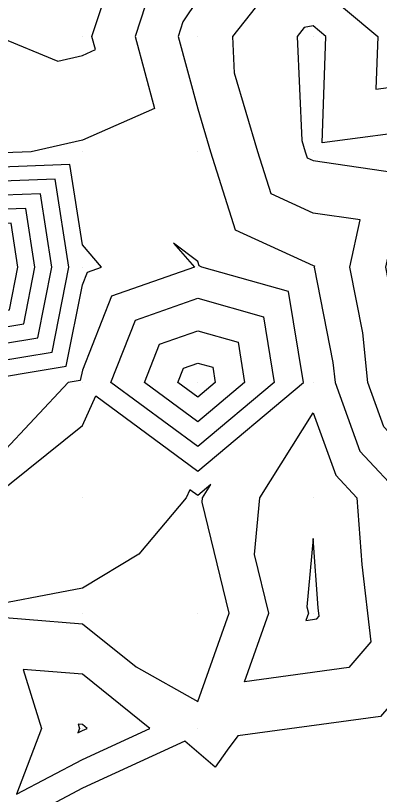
# Model space of a CAD drawing. Extents: x 2188792 to 2191981, y 386090 to 389710.
# Drawn here: x 2191134.4 to 2191166, y 388954.6 to 389022.1 of the extents above; entities that cross this region are included whole.
import ezdxf

# ---------------------------------------------------------------- set-up
doc = ezdxf.new("R2010")
doc.units = 0
for name, color, linetype in [('DTM Contours Major', 7, 'Continuous'), ('DTM Contours Minor', 7, 'Continuous'), ('Exist DTM QL2 LIDAR Elevation Point', 7, 'Continuous')]:
    doc.layers.add(name, color=color, linetype=linetype)

msp = doc.modelspace()

# ---------------------------------------------------------------- linework, layer by layer
at = {"layer": 'DTM Contours Major'}
for points in [[(2191132.97, 389047.544), (2191137.197, 389050.299), (2191138.907, 389051.608), (2191140.216, 389053.5), (2191142.508, 389050.299), (2191150.217, 389043.419), (2191153.065, 389043.146), (2191159.671, 389040.298), (2191150.217, 389031.099), (2191149.988, 389030.297), (2191146.122, 389024.391), (2191144.784, 389020.296), (2191146.474, 389014.038), (2191140.216, 389011.31), (2191135.792, 389010.296), (2191130.215, 389010.083)], [(2191130.215, 389003.971), (2191125.918, 389000.295), (2191130.215, 388995.996), (2191133.905, 388996.604), (2191134.638, 389000.295), (2191134.037, 389004.117), (2191130.215, 389003.971)], [(2191159.371, 388990.294), (2191158.094, 388998.171), (2191150.579, 389000.295), (2191150.331, 389000.408), (2191150.217, 389000.77), (2191148.125, 389002.386), (2191149.923, 389000.295), (2191142.729, 388997.781), (2191140.216, 388991.349), (2191140.041, 388990.468), (2191138.98, 388990.294), (2191130.215, 388980.91), (2191129.96, 388980.548), (2191128.168, 388980.293), (2191129.462, 388979.54), (2191130.215, 388979.683), (2191132.395, 388980.293), (2191140.216, 388986.553), (2191141.376, 388989.133), (2191150.217, 388982.61), (2191159.371, 388990.294)], [(2191154.258, 388964.332), (2191156.374, 388970.292), (2191155.142, 388975.367), (2191155.588, 388980.293), (2191160.218, 388987.668), (2191162.175, 388982.25), (2191163.996, 388980.293), (2191164.424, 388974.499), (2191165.225, 388967.787), (2191163.301, 388965.56), (2191154.258, 388964.332)], [(2191146.078, 388960.291), (2191140.216, 388964.992), (2191135.096, 388965.41), (2191136.677, 388960.291), (2191134.512, 388954.587), (2191140.216, 388957.599), (2191146.078, 388960.291)]]:
    msp.add_lwpolyline(points, dxfattribs=at)
at = {"layer": 'DTM Contours Minor'}
for points in [[(2191147.609, 389040.298), (2191140.216, 389046.927), (2191136.203, 389044.311), (2191137.583, 389040.298), (2191130.215, 389031.02), (2191127.151, 389030.297), (2191130.215, 389022.623), (2191132.904, 389020.296), (2191138.09, 389018.17), (2191140.216, 389018.658), (2191141.357, 389019.155), (2191141.049, 389020.296), (2191143.307, 389027.206), (2191145.33, 389030.297), (2191147.365, 389037.446), (2191147.609, 389040.298)], [(2191160.218, 389025.018), (2191165.816, 389020.296), (2191165.657, 389015.735), (2191170.219, 389016.326), (2191171.769, 389018.746), (2191172.637, 389020.296), (2191170.219, 389028.454)], [(2191172.949, 389027.567), (2191175.105, 389020.296), (2191173.351, 389017.164), (2191170.219, 389012.275), (2191161.002, 389011.08), (2191161.323, 389020.296), (2191160.218, 389021.229), (2191159.448, 389021.066), (2191158.844, 389020.296), (2191159.234, 389011.279), (2191159.526, 389010.296), (2191159.692, 389009.77), (2191160.218, 389009.529), (2191168.279, 389008.356), (2191166.475, 389000.295), (2191167.089, 388997.165), (2191167.812, 388990.294), (2191168.451, 388988.526), (2191170.219, 388986.626), (2191171.692, 388990.294)], [(2191188.682, 388998.756), (2191180.22, 388996.731), (2191173.435, 388990.294), (2191170.219, 388982.287), (2191166.359, 388986.434), (2191164.965, 388990.294), (2191164.513, 388994.589), (2191163.393, 389000.295), (2191164.308, 389004.385), (2191160.218, 389004.98), (2191156.571, 389006.649), (2191155.422, 389010.296), (2191153.4, 389017.113), (2191153.262, 389020.296), (2191156.32, 389024.194)], [(2191150.217, 389023.53), (2191148.937, 389021.576), (2191148.519, 389020.296), (2191150.217, 389014.01), (2191151.319, 389010.296), (2191153.451, 389003.529), (2191160.218, 389000.431), (2191160.337, 389000.414), (2191160.31, 389000.295), (2191161.936, 388992.012), (2191162.117, 388990.294), (2191164.267, 388984.342), (2191168.035, 388980.293), (2191168.186, 388978.26), (2191169.703, 388965.548), (2191166.058, 388961.33), (2191153.683, 388959.649), (2191152.77, 388958.388), (2191151.716, 388956.931), (2191149.098, 388959.172), (2191140.216, 388955.094), (2191131.118, 388950.29)], [(2191130.306, 388990.294), (2191138.814, 388991.696), (2191140.216, 388998.754), (2191140.648, 388999.862), (2191141.887, 389000.295), (2191140.216, 389002.239), (2191139.12, 389009.2), (2191130.215, 389008.86)], [(2191130.215, 389007.638), (2191121.632, 389000.295), (2191130.215, 388991.708), (2191137.587, 388992.923), (2191139.051, 389000.295), (2191137.849, 389007.929), (2191130.215, 389007.638)], [(2191130.215, 389006.416), (2191123.061, 389000.295), (2191130.215, 388993.137), (2191136.36, 388994.15), (2191137.58, 389000.295), (2191136.579, 389006.658), (2191130.215, 389006.416)], [(2191130.215, 389005.193), (2191124.49, 389000.295), (2191130.215, 388994.567), (2191135.132, 388995.377), (2191136.109, 389000.295), (2191135.308, 389005.387), (2191130.215, 389005.193)], [(2191142.697, 388990.294), (2191144.81, 388995.7), (2191150.217, 388997.589), (2191155.905, 388995.982), (2191156.827, 388990.294), (2191150.217, 388984.745), (2191142.697, 388990.294)], [(2191145.591, 388990.294), (2191146.891, 388993.62), (2191150.217, 388994.782), (2191153.716, 388993.793), (2191154.283, 388990.294), (2191150.217, 388986.881), (2191145.591, 388990.294)], [(2191148.485, 388990.294), (2191148.971, 388991.539), (2191150.217, 388991.974), (2191151.527, 388991.604), (2191151.739, 388990.294), (2191150.217, 388989.016), (2191148.485, 388990.294)], [(2191130.332, 388970.175), (2191140.216, 388969.366), (2191144.885, 388965.622), (2191150.217, 388962.629), (2191152.937, 388970.292), (2191150.605, 388979.905), (2191150.64, 388980.293), (2191151.353, 388981.429), (2191150.217, 388980.475)], [(2191150.217, 388980.475), (2191149.52, 388980.989), (2191149.207, 388980.293), (2191145.12, 388975.389), (2191140.216, 388972.466), (2191130.527, 388970.603)], [(2191160.218, 388976.768), (2191159.68, 388970.829), (2191159.81, 388970.292), (2191159.586, 388969.66), (2191160.544, 388969.79), (2191160.748, 388970.026), (2191160.663, 388970.737), (2191160.218, 388976.768)], [(2191140.622, 388960.291), (2191140.216, 388960.617), (2191139.861, 388960.646), (2191139.97, 388960.291), (2191139.82, 388959.895), (2191140.216, 388960.104), (2191140.622, 388960.291)]]:
    msp.add_lwpolyline(points, dxfattribs=at)
at = {"layer": 'Exist DTM QL2 LIDAR Elevation Point'}
for p, q in [((2191140.216, 389020.296), (2191140.216, 389020.296)), ((2191150.217, 389020.296), (2191150.217, 389020.296)), ((2191160.218, 389020.296), (2191160.218, 389020.296)), ((2191140.216, 389010.296), (2191140.216, 389010.296)), ((2191150.217, 389010.296), (2191150.217, 389010.296)), ((2191160.218, 389010.296), (2191160.218, 389010.296)), ((2191140.216, 389000.295), (2191140.216, 389000.295)), ((2191150.217, 389000.295), (2191150.217, 389000.295)), ((2191160.218, 389000.295), (2191160.218, 389000.295)), ((2191140.216, 388990.294), (2191140.216, 388990.294)), ((2191150.217, 388990.294), (2191150.217, 388990.294)), ((2191160.218, 388990.294), (2191160.218, 388990.294)), ((2191140.216, 388980.293), (2191140.216, 388980.293)), ((2191150.217, 388980.293), (2191150.217, 388980.293)), ((2191160.218, 388980.293), (2191160.218, 388980.293)), ((2191140.216, 388970.292), (2191140.216, 388970.292)), ((2191150.217, 388970.292), (2191150.217, 388970.292)), ((2191160.218, 388970.292), (2191160.218, 388970.292)), ((2191140.216, 388960.291), (2191140.216, 388960.291)), ((2191150.217, 388960.291), (2191150.217, 388960.291))]:
    msp.add_line(p, q, dxfattribs=at)

doc.saveas('drawing.dxf')
